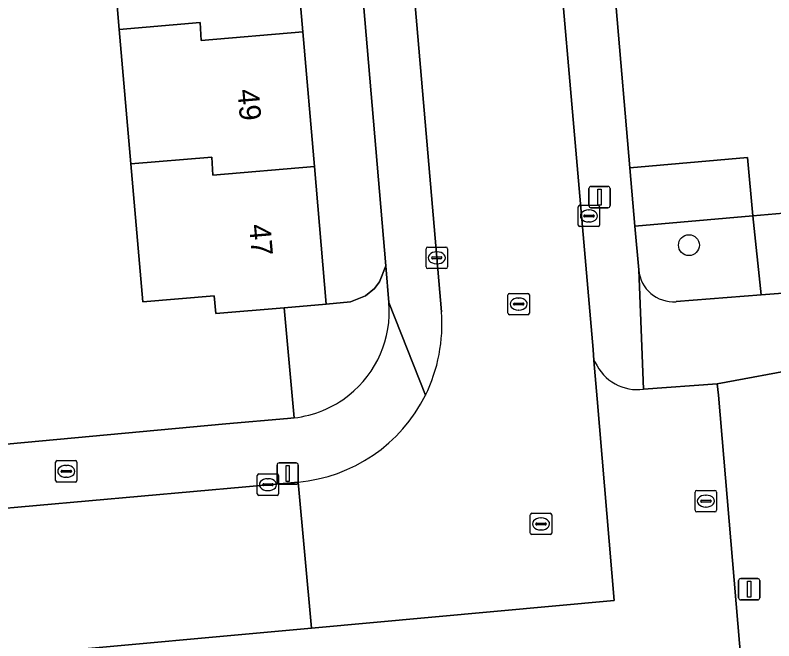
# Model space of a CAD drawing. Extents: x 162989 to 165008, y 383432 to 384338.
# Drawn here: x 164254.62 to 164290.11, y 383738.51 to 383767.78 of the extents above; entities that cross this region are included whole.
import ezdxf

# ---------------------------------------------------------------- set-up
doc = ezdxf.new("R2010")
doc.units = 0
for name, color, linetype in [('IMGEO_Boom', 7, 'Continuous'), ('IMGEO_Brandkraan', 7, 'Continuous'), ('IMGEO_Erf', 7, 'Continuous'), ('IMGEO_Groenvoorziening', 7, 'Continuous'), ('IMGEO_Kolk', 7, 'Continuous'), ('IMGEO_Lichtmast', 7, 'Continuous'), ('IMGEO_Pand', 7, 'Continuous'), ('IMGEO_Pand_nummerreeks', 7, 'Continuous'), ('IMGEO_Parkeervlak_open', 7, 'Continuous'), ('IMGEO_Rijbaan_lokaal_open', 7, 'Continuous'), ('IMGEO_Rioolput', 7, 'Continuous'), ('IMGEO_Voetpad_open', 7, 'Continuous')]:
    doc.layers.add(name, color=color, linetype=linetype)

msp = doc.modelspace()

# ---------------------------------------------------------------- linework, layer by layer
at = {"layer": 'IMGEO_Boom'}
msp.add_circle((164286.137, 383757.021), 0.489, dxfattribs=at)
at = {"layer": 'IMGEO_Brandkraan'}
for p, q in [((164256.511, 383746.014), (164256.511, 383746.866)), ((164256.586, 383746.94), (164257.438, 383746.94)), ((164256.999, 383746.72), (164257.024, 383746.72)), ((164257.512, 383746.866), (164257.512, 383746.014)), ((164256.77, 383746.434), (164256.77, 383746.446)), ((164257.208, 383746.397), (164256.81, 383746.397)), ((164256.813, 383746.483), (164257.211, 383746.483)), ((164257.254, 383746.446), (164257.254, 383746.434)), ((164257.438, 383745.94), (164256.586, 383745.94)), ((164257.022, 383746.16), (164256.997, 383746.16))]:
    msp.add_line(p, q, dxfattribs=at)
for points in [[(164256.511, 383746.014), (164256.511, 383746.866)], [(164256.586, 383746.94), (164257.438, 383746.94)], [(164257.512, 383746.866), (164257.512, 383746.014)], [(164257.438, 383745.94), (164256.586, 383745.94)]]:
    msp.add_lwpolyline(points, dxfattribs=at)
for centre, radius, start, end in [((164256.588, 383746.864), 0.0765, 91.552, 178.448), ((164256.588, 383746.864), 0.0765, 91.552, 178.448), ((164257.436, 383746.864), 0.0765, 1.552, 88.448), ((164257.436, 383746.864), 0.0765, 1.552, 88.448), ((164256.81, 383746.443), 0.0403, 85.8775, 175.7526), ((164256.807, 383746.433), 0.0366, 178.938, 274.7102), ((164257.211, 383746.44), 0.043, 264.8664, 352.4533), ((164257.215, 383746.445), 0.0386, 1.7309, 96.639), ((164256.588, 383746.016), 0.0765, 181.552, 268.448), ((164256.588, 383746.016), 0.0765, 181.552, 268.448), ((164257.436, 383746.016), 0.0765, 271.552, 358.448), ((164257.436, 383746.016), 0.0765, 271.552, 358.448)]:
    msp.add_arc(centre, radius, start, end, dxfattribs=at)
for centre, major_axis, ratio, start_param, end_param in [((164256.998, 383746.44), (-0.387, 0.002), 0.722429, 4.712389, 7.853982), ((164257.023, 383746.44), (-0.39, 0.002), 0.717154, 1.570796, 4.712389)]:
    msp.add_ellipse(centre, major_axis=major_axis, ratio=ratio, start_param=start_param, end_param=end_param, dxfattribs=at)
at = {"layer": 'IMGEO_Erf'}
for points in [[(164254.222, 383747.711), (164264.474, 383748.657), (164267.353, 383748.917), (164267.509, 383748.927), (164267.665, 383748.942), (164267.2, 383754.094), (164264.008, 383753.82), (164263.936, 383754.656), (164260.586, 383754.368), (164260.032, 383760.818), (164259.491, 383767.112), (164258.95, 383773.407), (164258.41, 383779.702), (164257.869, 383785.996), (164257.329, 383792.291), (164256.788, 383798.586), (164256.247, 383804.882), (164255.707, 383811.176), (164255.153, 383817.622), (164246.215, 383816.801)], [(164282.733, 383768.12), (164283.369, 383760.636), (164288.88, 383761.124), (164289.123, 383758.394), (164290.921, 383758.551), (164290.682, 383761.248), (164296.267, 383761.744), (164301.388, 383762.198), (164301.627, 383759.5), (164301.727, 383759.508), (164303.357, 383759.639), (164303.457, 383759.647), (164303.217, 383762.357), (164308.669, 383762.84), (164308.909, 383760.13), (164309.765, 383760.192), (164309.524, 383762.905), (164315.064, 383763.396), (164315.305, 383760.683), (164320.07, 383761.099), (164318.926, 383774.872)]]:
    msp.add_lwpolyline(points, dxfattribs=at)
msp.add_lwpolyline([(164264.982, 383817.571), (164263.742, 383817.471), (164264.295, 383811.03), (164264.836, 383804.74), (164265.376, 383798.449), (164265.916, 383792.158), (164266.457, 383785.867), (164266.997, 383779.576), (164267.537, 383773.285), (164268.078, 383766.995), (164268.618, 383760.704), (164269.171, 383754.264), (164270.308, 383754.37), (164271.014, 383754.647), (164271.437, 383754.995), (164271.671, 383755.305), (164271.959, 383756.057), (164266.698, 383817.709)], close=True, dxfattribs=at)
at = {"layer": 'IMGEO_Groenvoorziening'}
for points in [[(164285.534, 383754.377), (164289.523, 383754.69), (164289.123, 383758.394), (164283.612, 383757.905), (164283.792, 383755.863)], [(164272.106, 383754.336), (164271.959, 383756.057), (164271.671, 383755.305), (164271.437, 383754.995), (164271.014, 383754.647), (164270.308, 383754.37), (164269.171, 383754.264), (164267.2, 383754.094), (164267.665, 383748.942)]]:
    msp.add_lwpolyline(points, dxfattribs=at)
for centre, radius, start, end in [((164285.415, 383756.001), 1.629, 184.8686, 274.2002), ((164267.11, 383753.925), 5.013, 308.4628, 4.7006), ((164267.108, 383753.924), 5.013, 276.376, 308.4855)]:
    msp.add_arc(centre, radius, start, end, dxfattribs=at)
at = {"layer": 'IMGEO_Kolk'}
for p, q in [((164280.959, 383757.96), (164280.959, 383758.812)), ((164281.034, 383758.886), (164281.886, 383758.886)), ((164281.447, 383758.666), (164281.472, 383758.666)), ((164281.96, 383758.812), (164281.96, 383757.96)), ((164281.218, 383758.38), (164281.218, 383758.392)), ((164281.656, 383758.343), (164281.258, 383758.343)), ((164281.261, 383758.429), (164281.659, 383758.429)), ((164281.702, 383758.392), (164281.702, 383758.38)), ((164281.47, 383758.106), (164281.445, 383758.106)), ((164281.886, 383757.886), (164281.034, 383757.886)), ((164273.918, 383756.928), (164274.77, 383756.928)), ((164273.843, 383756.002), (164273.843, 383756.854)), ((164274.331, 383756.708), (164274.356, 383756.708)), ((164274.844, 383756.854), (164274.844, 383756.002)), ((164274.102, 383756.422), (164274.102, 383756.434)), ((164274.54, 383756.385), (164274.142, 383756.385)), ((164274.145, 383756.471), (164274.543, 383756.471)), ((164274.586, 383756.434), (164274.586, 383756.422)), ((164274.77, 383755.928), (164273.918, 383755.928)), ((164274.354, 383756.148), (164274.329, 383756.148)), ((164265.944, 383745.389), (164265.944, 383746.241)), ((164266.019, 383746.315), (164266.871, 383746.315)), ((164266.945, 383746.241), (164266.945, 383745.389)), ((164266.432, 383746.095), (164266.457, 383746.095)), ((164266.203, 383745.809), (164266.203, 383745.821)), ((164266.641, 383745.772), (164266.243, 383745.772)), ((164266.246, 383745.858), (164266.644, 383745.858)), ((164266.455, 383745.535), (164266.43, 383745.535)), ((164266.687, 383745.821), (164266.687, 383745.809)), ((164286.504, 383745.546), (164287.356, 383745.546)), ((164266.871, 383745.315), (164266.019, 383745.315)), ((164286.429, 383744.62), (164286.429, 383745.472)), ((164286.917, 383745.326), (164286.942, 383745.326)), ((164287.43, 383745.472), (164287.43, 383744.62)), ((164286.688, 383745.04), (164286.688, 383745.052)), ((164287.126, 383745.003), (164286.728, 383745.003)), ((164286.731, 383745.089), (164287.129, 383745.089)), ((164287.172, 383745.052), (164287.172, 383745.04)), ((164287.356, 383744.546), (164286.504, 383744.546)), ((164286.94, 383744.766), (164286.915, 383744.766))]:
    msp.add_line(p, q, dxfattribs=at)
for points in [[(164280.959, 383757.96), (164280.959, 383758.812)], [(164281.034, 383758.886), (164281.886, 383758.886)], [(164281.96, 383758.812), (164281.96, 383757.96)], [(164281.886, 383757.886), (164281.034, 383757.886)], [(164273.918, 383756.928), (164274.77, 383756.928)], [(164273.843, 383756.002), (164273.843, 383756.854)], [(164274.844, 383756.854), (164274.844, 383756.002)], [(164274.77, 383755.928), (164273.918, 383755.928)], [(164265.944, 383745.389), (164265.944, 383746.241)], [(164266.019, 383746.315), (164266.871, 383746.315)], [(164266.945, 383746.241), (164266.945, 383745.389)], [(164286.504, 383745.546), (164287.356, 383745.546)], [(164266.871, 383745.315), (164266.019, 383745.315)], [(164286.429, 383744.62), (164286.429, 383745.472)], [(164287.43, 383745.472), (164287.43, 383744.62)], [(164287.356, 383744.546), (164286.504, 383744.546)]]:
    msp.add_lwpolyline(points, dxfattribs=at)
for centre, radius, start, end in [((164281.036, 383758.81), 0.0765, 91.552, 178.448), ((164281.036, 383758.81), 0.0765, 91.552, 178.448), ((164281.884, 383758.81), 0.0765, 1.552, 88.448), ((164281.884, 383758.81), 0.0765, 1.552, 88.448), ((164281.258, 383758.389), 0.0403, 85.8775, 175.7526), ((164281.255, 383758.379), 0.0366, 178.938, 274.7102), ((164281.659, 383758.386), 0.043, 264.8664, 352.4533), ((164281.663, 383758.391), 0.0386, 1.7309, 96.639), ((164281.036, 383757.962), 0.0765, 181.552, 268.448), ((164281.036, 383757.962), 0.0765, 181.552, 268.448), ((164281.884, 383757.962), 0.0765, 271.552, 358.448), ((164281.884, 383757.962), 0.0765, 271.552, 358.448), ((164273.92, 383756.852), 0.0765, 91.552, 178.448), ((164273.92, 383756.852), 0.0765, 91.552, 178.448), ((164274.768, 383756.852), 0.0765, 1.552, 88.448), ((164274.768, 383756.852), 0.0765, 1.552, 88.448), ((164274.142, 383756.431), 0.0403, 85.8775, 175.7526), ((164274.139, 383756.421), 0.0366, 178.938, 274.7102), ((164274.543, 383756.428), 0.043, 264.8664, 352.4533), ((164274.547, 383756.433), 0.0386, 1.7309, 96.639), ((164273.92, 383756.004), 0.0765, 181.552, 268.448), ((164273.92, 383756.004), 0.0765, 181.552, 268.448), ((164274.768, 383756.004), 0.0765, 271.552, 358.448), ((164274.768, 383756.004), 0.0765, 271.552, 358.448), ((164266.021, 383746.239), 0.0765, 91.552, 178.448), ((164266.021, 383746.239), 0.0765, 91.552, 178.448), ((164266.869, 383746.239), 0.0765, 1.552, 88.448), ((164266.869, 383746.239), 0.0765, 1.552, 88.448), ((164266.243, 383745.818), 0.0403, 85.8775, 175.7526), ((164266.24, 383745.808), 0.0366, 178.938, 274.7102), ((164266.644, 383745.815), 0.043, 264.8664, 352.4533), ((164266.648, 383745.82), 0.0386, 1.7309, 96.639), ((164286.506, 383745.47), 0.0765, 91.552, 178.448), ((164286.506, 383745.47), 0.0765, 91.552, 178.448), ((164287.354, 383745.47), 0.0765, 1.552, 88.448), ((164287.354, 383745.47), 0.0765, 1.552, 88.448), ((164266.021, 383745.391), 0.0765, 181.552, 268.448), ((164266.021, 383745.391), 0.0765, 181.552, 268.448), ((164266.869, 383745.391), 0.0765, 271.552, 358.448), ((164266.869, 383745.391), 0.0765, 271.552, 358.448), ((164286.728, 383745.049), 0.0403, 85.8775, 175.7526), ((164286.725, 383745.039), 0.0366, 178.938, 274.7102), ((164287.129, 383745.046), 0.043, 264.8664, 352.4533), ((164287.133, 383745.051), 0.0386, 1.7309, 96.639), ((164286.506, 383744.622), 0.0765, 181.552, 268.448), ((164286.506, 383744.622), 0.0765, 181.552, 268.448), ((164287.354, 383744.622), 0.0765, 271.552, 358.448), ((164287.354, 383744.622), 0.0765, 271.552, 358.448)]:
    msp.add_arc(centre, radius, start, end, dxfattribs=at)
for centre, major_axis, ratio, start_param, end_param in [((164281.446, 383758.386), (-0.387, 0.002), 0.722429, 4.712389, 7.853982), ((164281.471, 383758.386), (-0.39, 0.002), 0.717154, 1.570796, 4.712389), ((164274.33, 383756.428), (-0.387, 0.002), 0.722429, 4.712389, 7.853982), ((164274.355, 383756.428), (-0.39, 0.002), 0.717154, 1.570796, 4.712389), ((164266.431, 383745.815), (-0.387, 0.002), 0.722429, 4.712389, 7.853982), ((164266.456, 383745.815), (-0.39, 0.002), 0.717154, 1.570796, 4.712389), ((164286.916, 383745.046), (-0.387, 0.002), 0.722429, 4.712389, 7.853982), ((164286.941, 383745.046), (-0.39, 0.002), 0.717154, 1.570796, 4.712389)]:
    msp.add_ellipse(centre, major_axis=major_axis, ratio=ratio, start_param=start_param, end_param=end_param, dxfattribs=at)
at = {"layer": 'IMGEO_Lichtmast'}
for p, q in [((164281.556, 383759.77), (164282.346, 383759.77)), ((164282.346, 383759.77), (164281.556, 383759.77)), ((164281.456, 383758.87), (164281.456, 383759.67)), ((164281.456, 383759.67), (164281.456, 383758.87)), ((164282.446, 383759.67), (164282.446, 383758.87)), ((164282.446, 383758.87), (164282.446, 383759.67)), ((164282.346, 383758.77), (164281.556, 383758.77)), ((164281.556, 383758.77), (164282.346, 383758.77)), ((164266.871, 383745.933), (164266.871, 383746.733)), ((164266.871, 383746.733), (164266.871, 383745.933)), ((164266.971, 383746.833), (164267.761, 383746.833)), ((164267.761, 383746.833), (164266.971, 383746.833)), ((164267.861, 383746.733), (164267.861, 383745.933)), ((164267.861, 383745.933), (164267.861, 383746.733)), ((164267.761, 383745.833), (164266.971, 383745.833)), ((164266.971, 383745.833), (164267.761, 383745.833)), ((164288.463, 383740.526), (164288.463, 383741.326)), ((164288.463, 383741.326), (164288.463, 383740.526)), ((164288.563, 383741.426), (164289.353, 383741.426)), ((164289.353, 383741.426), (164288.563, 383741.426)), ((164289.453, 383741.326), (164289.453, 383740.526)), ((164289.453, 383740.526), (164289.453, 383741.326)), ((164289.353, 383740.426), (164288.563, 383740.426)), ((164288.563, 383740.426), (164289.353, 383740.426))]:
    msp.add_line(p, q, dxfattribs=at)
for points in [[(164281.876, 383759.645), (164282.026, 383759.645), (164282.026, 383758.895), (164281.876, 383758.895), (164281.876, 383759.645)], [(164267.291, 383746.708), (164267.441, 383746.708), (164267.441, 383745.958), (164267.291, 383745.958), (164267.291, 383746.708)], [(164288.883, 383741.301), (164289.033, 383741.301), (164289.033, 383740.551), (164288.883, 383740.551), (164288.883, 383741.301)]]:
    msp.add_lwpolyline(points, dxfattribs=at)
for centre, start, end in [((164281.556, 383759.67), 90, 180), ((164281.556, 383759.67), 90, 180), ((164282.346, 383759.67), 0, 90), ((164282.346, 383759.67), 360, 90), ((164281.556, 383758.87), 180, 270), ((164281.556, 383758.87), 180, 270), ((164282.346, 383758.87), 270, 0), ((164282.346, 383758.87), 270, 0), ((164266.971, 383746.733), 90, 180), ((164266.971, 383746.733), 90, 180), ((164267.761, 383746.733), 0, 90), ((164267.761, 383746.733), 360, 90), ((164266.971, 383745.933), 180, 270), ((164266.971, 383745.933), 180, 270), ((164267.761, 383745.933), 270, 0), ((164267.761, 383745.933), 270, 0), ((164288.563, 383741.326), 90, 180), ((164288.563, 383741.326), 90, 180), ((164289.353, 383741.326), 0, 90), ((164289.353, 383741.326), 360, 90), ((164288.563, 383740.526), 180, 270), ((164288.563, 383740.526), 180, 270), ((164289.353, 383740.526), 270, 0), ((164289.353, 383740.526), 270, 0)]:
    msp.add_arc(centre, 0.1, start, end, dxfattribs=at)
at = {"layer": 'IMGEO_Pand'}
for points in [[(164267.537, 383773.285), (164262.785, 383772.879), (164262.737, 383773.733), (164258.95, 383773.407), (164259.491, 383767.112), (164263.278, 383767.438), (164263.323, 383766.588), (164268.078, 383766.995)], [(164268.618, 383760.704), (164268.078, 383766.995), (164263.323, 383766.588), (164263.278, 383767.438), (164259.491, 383767.112), (164260.032, 383760.818), (164263.82, 383761.144), (164263.861, 383760.297)], [(164268.618, 383760.704), (164263.861, 383760.297), (164263.82, 383761.144), (164260.032, 383760.818), (164260.586, 383754.368), (164263.936, 383754.656), (164264.008, 383753.82), (164267.2, 383754.094), (164269.171, 383754.264)], [(164283.612, 383757.905), (164289.123, 383758.394), (164288.88, 383761.124), (164283.369, 383760.636)]]:
    msp.add_lwpolyline(points, close=True, dxfattribs=at)
at = {"layer": 'IMGEO_Parkeervlak_open'}
for points in [[(164281.759, 383751.538), (164281.697, 383751.629), (164281.848, 383749.83), (164282.643, 383740.402), (164268.478, 383739.109), (164255.469, 383737.921), (164255.369, 383737.912)], [(164287.522, 383750), (164287.462, 383750.53), (164284.019, 383750.278)], [(164257.119, 383736.115), (164257.122, 383736.062), (164257.356, 383732.529), (164288.746, 383735.451), (164287.522, 383750)]]:
    msp.add_lwpolyline(points, dxfattribs=at)
msp.add_arc((164283.743, 383752.439), 2.179, 204.4376, 277.2811, dxfattribs=at)
at = {"layer": 'IMGEO_Rijbaan_lokaal_open'}
for points in [[(164267.226, 383839.355), (164274.558, 383753.908)], [(164267.855, 383745.939), (164268.478, 383739.109), (164282.643, 383740.402), (164281.848, 383749.83), (164281.697, 383751.629), (164281.653, 383752.145), (164276.703, 383809.159)], [(164220.298, 383735.307), (164227.497, 383735.367), (164254.49, 383737.832), (164255.369, 383737.912), (164255.469, 383737.921), (164268.478, 383739.109), (164267.855, 383745.939), (164253.151, 383744.627), (164249.447, 383744.296), (164226.672, 383742.264)]]:
    msp.add_lwpolyline(points, dxfattribs=at)
for centre, radius, start, end in [((164267.128, 383753.303), 7.455, 333.7006, 4.6567), ((164267.203, 383753.293), 7.383, 275.0665, 333.5085)]:
    msp.add_arc(centre, radius, start, end, dxfattribs=at)
at = {"layer": 'IMGEO_Rioolput'}
for p, q in [((164277.749, 383754.765), (164278.601, 383754.765)), ((164277.674, 383753.839), (164277.674, 383754.691)), ((164278.162, 383754.545), (164278.187, 383754.545)), ((164278.675, 383754.691), (164278.675, 383753.839)), ((164277.933, 383754.259), (164277.933, 383754.271)), ((164278.371, 383754.222), (164277.973, 383754.222)), ((164277.976, 383754.308), (164278.374, 383754.308)), ((164278.417, 383754.271), (164278.417, 383754.259)), ((164278.601, 383753.765), (164277.749, 383753.765)), ((164278.185, 383753.985), (164278.16, 383753.985)), ((164278.794, 383744.478), (164279.646, 383744.478)), ((164278.719, 383743.552), (164278.719, 383744.404)), ((164279.207, 383744.258), (164279.232, 383744.258)), ((164279.72, 383744.404), (164279.72, 383743.552)), ((164278.978, 383743.972), (164278.978, 383743.984)), ((164279.416, 383743.935), (164279.018, 383743.935)), ((164279.021, 383744.021), (164279.419, 383744.021)), ((164279.462, 383743.984), (164279.462, 383743.972)), ((164279.646, 383743.478), (164278.794, 383743.478)), ((164279.23, 383743.698), (164279.205, 383743.698))]:
    msp.add_line(p, q, dxfattribs=at)
for points in [[(164277.749, 383754.765), (164278.601, 383754.765)], [(164277.674, 383753.839), (164277.674, 383754.691)], [(164278.675, 383754.691), (164278.675, 383753.839)], [(164278.601, 383753.765), (164277.749, 383753.765)], [(164278.794, 383744.478), (164279.646, 383744.478)], [(164278.719, 383743.552), (164278.719, 383744.404)], [(164279.72, 383744.404), (164279.72, 383743.552)], [(164279.646, 383743.478), (164278.794, 383743.478)]]:
    msp.add_lwpolyline(points, dxfattribs=at)
for centre, radius, start, end in [((164277.751, 383754.689), 0.0765, 91.552, 178.448), ((164277.751, 383754.689), 0.0765, 91.552, 178.448), ((164278.599, 383754.689), 0.0765, 1.552, 88.448), ((164278.599, 383754.689), 0.0765, 1.552, 88.448), ((164277.973, 383754.268), 0.0403, 85.8775, 175.7526), ((164277.97, 383754.258), 0.0366, 178.938, 274.7102), ((164278.374, 383754.265), 0.043, 264.8664, 352.4533), ((164278.378, 383754.27), 0.0386, 1.7309, 96.639), ((164277.751, 383753.841), 0.0765, 181.552, 268.448), ((164277.751, 383753.841), 0.0765, 181.552, 268.448), ((164278.599, 383753.841), 0.0765, 271.552, 358.448), ((164278.599, 383753.841), 0.0765, 271.552, 358.448), ((164278.796, 383744.402), 0.0765, 91.552, 178.448), ((164278.796, 383744.402), 0.0765, 91.552, 178.448), ((164279.644, 383744.402), 0.0765, 1.552, 88.448), ((164279.644, 383744.402), 0.0765, 1.552, 88.448), ((164279.018, 383743.981), 0.0403, 85.8775, 175.7526), ((164279.015, 383743.971), 0.0366, 178.938, 274.7102), ((164279.419, 383743.978), 0.043, 264.8664, 352.4533), ((164279.423, 383743.983), 0.0386, 1.7309, 96.639), ((164278.796, 383743.554), 0.0765, 181.552, 268.448), ((164278.796, 383743.554), 0.0765, 181.552, 268.448), ((164279.644, 383743.554), 0.0765, 271.552, 358.448), ((164279.644, 383743.554), 0.0765, 271.552, 358.448)]:
    msp.add_arc(centre, radius, start, end, dxfattribs=at)
for centre, major_axis, ratio, start_param, end_param in [((164278.161, 383754.265), (-0.387, 0.002), 0.722429, 4.712389, 7.853982), ((164278.186, 383754.265), (-0.39, 0.002), 0.717154, 1.570796, 4.712389), ((164279.206, 383743.978), (-0.387, 0.002), 0.722429, 4.712389, 7.853982), ((164279.231, 383743.978), (-0.39, 0.002), 0.717154, 1.570796, 4.712389)]:
    msp.add_ellipse(centre, major_axis=major_axis, ratio=ratio, start_param=start_param, end_param=end_param, dxfattribs=at)
at = {"layer": 'IMGEO_Voetpad_open'}
for points in [[(164263.042, 383839.402), (164263.099, 383838.763), (164263.156, 383838.124), (164263.597, 383833.074), (164264.836, 383819.943), (164264.982, 383817.571), (164266.698, 383817.709), (164271.959, 383756.057), (164272.106, 383754.336), (164273.811, 383750)], [(164274.558, 383753.908), (164267.226, 383839.355)], [(164276.703, 383809.159), (164281.653, 383752.145), (164281.697, 383751.629), (164281.759, 383751.538)], [(164284.019, 383750.278), (164283.792, 383755.863), (164283.612, 383757.905), (164283.369, 383760.636), (164282.733, 383768.12), (164282.388, 383772.006), (164283.338, 383772.09), (164282.922, 383776.777), (164282.826, 383777.712), (164281.896, 383783.355)], [(164318.648, 383757.128), (164310.057, 383756.338), (164309.301, 383756.269), (164303.697, 383755.803), (164302.067, 383755.675), (164291.141, 383754.817), (164289.523, 383754.69), (164285.534, 383754.377)], [(164283.792, 383755.863), (164284.019, 383750.278), (164287.462, 383750.53), (164291.499, 383751.288)], [(164273.811, 383750), (164272.106, 383754.336)], [(164291.499, 383751.288), (164287.462, 383750.53), (164287.522, 383750), (164288.746, 383735.451), (164289.137, 383735.103), (164289.712, 383727.617)], [(164267.665, 383748.942), (164267.509, 383748.927), (164267.353, 383748.917), (164264.474, 383748.657), (164254.222, 383747.711), (164249.51, 383747.298), (164248.072, 383747.174), (164245.522, 383746.951), (164238.222, 383746.373), (164234.341, 383746.023), (164234.254, 383747.016), (164229.69, 383746.617), (164224.676, 383746.145)], [(164226.672, 383742.264), (164249.447, 383744.296), (164249.402, 383744.814), (164253.107, 383745.141), (164253.151, 383744.627), (164267.855, 383745.939)]]:
    msp.add_lwpolyline(points, dxfattribs=at)
msp.add_lwpolyline([(164290.921, 383758.551), (164289.123, 383758.394), (164289.523, 383754.69), (164291.141, 383754.817)], close=True, dxfattribs=at)
for centre, radius, start, end in [((164285.415, 383756.001), 1.629, 184.8686, 274.2002), ((164267.11, 383753.925), 5.013, 308.4628, 4.7006), ((164267.128, 383753.303), 7.455, 333.7006, 4.6567), ((164283.743, 383752.439), 2.179, 204.4376, 277.2811), ((164267.108, 383753.924), 5.013, 276.376, 308.4855), ((164267.203, 383753.293), 7.383, 275.0665, 333.5085)]:
    msp.add_arc(centre, radius, start, end, dxfattribs=at)

# ---------------------------------------------------------------- texts
at = {"layer": 'IMGEO_Pand_nummerreeks'}
for s, rotation, p in [('49', 274.9092, (164265.018, 383764.288)), ('47', 274.91, (164265.562, 383757.966))]:
    msp.add_text(s, height=1, rotation=rotation, dxfattribs=at).set_placement(p)

doc.saveas('drawing.dxf')
